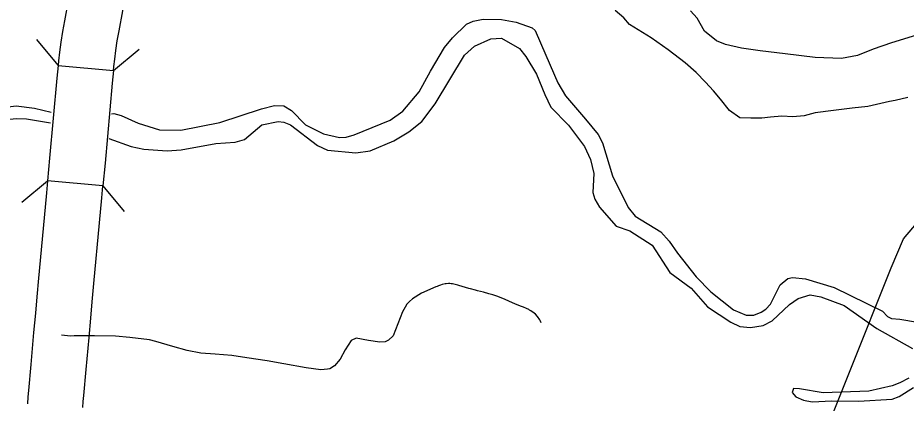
# Model space of a CAD drawing. Extents: x -19 to 366, y -4 to 359.
# Drawn here: x 142.214 to 142.971, y 197.086 to 197.414 of the extents above; entities that cross this region are included whole.
import ezdxf

# ---------------------------------------------------------------- set-up
doc = ezdxf.new("R2010")
doc.units = 0
for name, color, linetype in [('2', 7, 'Continuous'), ('R_Contour Annot', 7, 'Continuous'), ('R_Temp Easement', 7, 'Continuous'), ('R_Vert Alg', 7, 'Continuous'), ('R_Water Annot', 7, 'Continuous'), ('Sheet Fence', 7, 'Continuous'), ('T_Indications', 7, 'Continuous')]:
    doc.layers.add(name, color=color, linetype=linetype)

msp = doc.modelspace()

# ---------------------------------------------------------------- linework, layer by layer
at = {"layer": '2'}
for points in [[(142.97201, 197.34613), (142.96105, 197.3434), (142.95633, 197.34261), (142.93781, 197.33831), (142.92458, 197.33709), (142.90852, 197.33508), (142.89302, 197.33289), (142.88357, 197.33055), (142.87393, 197.32972), (142.86466, 197.33023), (142.85502, 197.32941), (142.84765, 197.3286), (142.8382, 197.32835), (142.82893, 197.32885), (142.82002, 197.33487), (142.81241, 197.34468), (142.80652, 197.35186), (142.79968, 197.35902), (142.79171, 197.36732), (142.78241, 197.37542), (142.7678, 197.38671), (142.75339, 197.39686), (142.73481, 197.40812), (142.73006, 197.41378), (142.72285, 197.42)], [(142.97935, 197.39895), (142.95801, 197.39254), (142.94253, 197.38712), (142.92912, 197.38172), (142.91552, 197.37916), (142.89301, 197.38015), (142.86747, 197.3832), (142.84609, 197.3859), (142.83039, 197.38808), (142.81657, 197.39102), (142.80899, 197.39439), (142.79875, 197.40248), (142.79246, 197.41344), (142.78676, 197.41967)]]:
    msp.add_lwpolyline(points, dxfattribs=at)
at = {"layer": 'R_Contour Annot'}
for p, q in [((142.24831, 197.37338), (142.29545, 197.36895)), ((142.28655, 197.27093), (142.2394, 197.27524)), ((142.22753, 197.14609), (142.22753, 197.14609))]:
    msp.add_line(p, q, dxfattribs=at)
for points in [[(142.27239, 197.51165), (142.26834, 197.4897), (142.2663, 197.47868), (142.2598, 197.44368), (142.25695, 197.42836), (142.25375, 197.41131), (142.25209, 197.4021), (142.25065, 197.393), (142.24954, 197.38468), (142.24868, 197.37731), (142.24831, 197.37338)], [(142.29545, 197.36895), (142.29577, 197.37233), (142.29652, 197.3788), (142.29751, 197.38617), (142.29877, 197.39419), (142.30032, 197.40274), (142.30349, 197.41966), (142.30635, 197.43502), (142.31286, 197.47006), (142.3149, 197.4811), (142.31895, 197.50305)], [(142.24831, 197.37338), (142.24728, 197.36249), (142.24115, 197.29444), (142.2394, 197.27524)], [(142.29545, 197.36895), (142.29443, 197.35815), (142.2883, 197.29016), (142.28655, 197.27093)], [(142.2394, 197.27524), (142.23846, 197.26497), (142.23654, 197.24368), (142.23174, 197.19223), (142.23029, 197.17644), (142.22902, 197.16259), (142.22753, 197.14609)], [(142.27468, 197.14182), (142.27618, 197.1583), (142.27744, 197.17212), (142.27889, 197.18787), (142.28369, 197.23936), (142.28561, 197.2607), (142.28655, 197.27093)], [(142.22753, 197.14609), (142.22507, 197.11898), (142.22309, 197.09671), (142.22259, 197.09128), (142.22218, 197.08553)], [(142.26943, 197.08247), (142.26978, 197.08741), (142.27025, 197.09244), (142.27223, 197.11475), (142.27468, 197.14182)]]:
    msp.add_lwpolyline(points, dxfattribs=at)
at = {"layer": 'R_Temp Easement'}
for points in [[(142.2937, 197.33227), (142.2959, 197.33239), (142.30199, 197.33077), (142.31649, 197.32432), (142.33458, 197.31867), (142.35298, 197.31816), (142.38607, 197.32467), (142.42154, 197.33634), (142.4325, 197.33934), (142.44047, 197.33887), (142.44716, 197.33498), (142.45908, 197.3228), (142.47436, 197.31522), (142.48786, 197.31217), (142.49374, 197.31244), (142.50035, 197.31442), (142.53107, 197.32679), (142.54177, 197.33434), (142.55594, 197.35085), (142.56536, 197.36843), (142.5774, 197.38871), (142.58411, 197.39678), (142.59607, 197.40832), (142.60173, 197.41087), (142.61023, 197.41269), (142.62597, 197.41233), (142.63833, 197.41002), (142.65205, 197.40527), (142.65473, 197.40303), (142.66356, 197.38208), (142.67395, 197.35849), (142.68055, 197.34757), (142.69752, 197.32768)], [(142.2915, 197.31111), (142.31052, 197.30431), (142.32136, 197.30198), (142.34129, 197.30073), (142.35303, 197.30165), (142.38272, 197.30698), (142.3992, 197.30795), (142.40694, 197.31034), (142.42192, 197.32287), (142.43573, 197.32552), (142.44047, 197.32502), (142.44638, 197.32282), (142.46919, 197.30528), (142.47778, 197.30122), (142.50189, 197.29907), (142.514, 197.30056), (142.53417, 197.30918), (142.54695, 197.31675), (142.55801, 197.32563), (142.56955, 197.34059), (142.59455, 197.38211), (142.60297, 197.38981), (142.61673, 197.39588), (142.62582, 197.39657), (142.6413, 197.38767), (142.64671, 197.3809), (142.65583, 197.36584), (142.66272, 197.34847), (142.66799, 197.33791), (142.68299, 197.32255), (142.69652, 197.30432), (142.70161, 197.29319), (142.70443, 197.28146), (142.70372, 197.26531), (142.7055, 197.25964), (142.70939, 197.25286), (142.72346, 197.23672), (142.73509, 197.23251), (142.75422, 197.22043), (142.76934, 197.19729), (142.78735, 197.18386), (142.80122, 197.1681)], [(142.07886, 197.31459), (142.10392, 197.31409), (142.13876, 197.31702), (142.15105, 197.31965), (142.17798, 197.33234), (142.19176, 197.33651), (142.21258, 197.33888), (142.22815, 197.337), (142.24234, 197.33348)], [(142.07549, 197.30774), (142.08337, 197.30584), (142.11693, 197.30572), (142.16206, 197.30518), (142.17196, 197.30227), (142.17518, 197.30251), (142.17801, 197.30387), (142.1816, 197.3174), (142.1844, 197.32066), (142.1925, 197.32438), (142.20345, 197.32737), (142.2133, 197.32826), (142.22146, 197.3278), (142.24191, 197.32447)], [(142.69752, 197.32768), (142.70832, 197.31472), (142.71203, 197.30737), (142.72058, 197.27939), (142.73366, 197.25261), (142.73984, 197.2451), (142.76164, 197.23173), (142.76858, 197.22385), (142.77593, 197.2137), (142.79157, 197.19341), (142.80427, 197.18067), (142.82345, 197.16536), (142.83413, 197.16095), (142.84076, 197.16084), (142.84717, 197.1634), (142.85111, 197.16611), (142.85504, 197.17033), (142.86314, 197.18676), (142.8697, 197.19198), (142.87367, 197.19279), (142.88468, 197.1918), (142.90925, 197.18434), (142.9503, 197.1642), (142.95453, 197.15989), (142.95797, 197.15804), (142.96499, 197.15737), (142.9802, 197.15492)], [(142.80122, 197.1681), (142.82132, 197.15489), (142.82896, 197.1512), (142.83788, 197.15037), (142.84866, 197.15203), (142.85638, 197.15612), (142.87116, 197.16998), (142.87848, 197.1752), (142.88867, 197.17818), (142.89798, 197.1766), (142.91762, 197.16908), (142.94558, 197.14952), (142.97578, 197.13246)], [(142.97272, 197.10737), (142.9652, 197.10328), (142.95859, 197.10091), (142.93875, 197.09628), (142.89972, 197.09482), (142.87976, 197.09835), (142.87445, 197.09847), (142.87336, 197.09522), (142.87664, 197.09128), (142.88312, 197.08852), (142.89054, 197.0871), (142.90721, 197.08808), (142.92997, 197.08763), (142.95857, 197.08934), (142.9646, 197.09169), (142.97682, 197.09945)]]:
    msp.add_lwpolyline(points, dxfattribs=at)
at = {"layer": 'R_Vert Alg'}
for points in [[(142.24832, 197.37347), (142.23028, 197.39543)], [(142.31739, 197.38689), (142.29544, 197.36885)], [(142.21756, 197.25706), (142.2394, 197.27524)], [(142.28655, 197.27093), (142.30472, 197.2491)]]:
    msp.add_lwpolyline(points, dxfattribs=at)
at = {"layer": 'R_Water Annot'}
for points in [[(142.87947, 196.99187), (142.88792, 197.02642), (142.95769, 197.20127), (142.96826, 197.22595), (142.98587, 197.2464), (142.99856, 197.25838), (143.01195, 197.26896), (143.04366, 197.28729), (143.11764, 197.32043), (143.14513, 197.33241), (143.16556, 197.35004), (143.18459, 197.37472), (143.29592, 197.57566), (143.31284, 197.6095), (143.32411, 197.6377), (143.33468, 197.67155), (143.37062, 197.92043), (143.39035, 198.0558)], [(142.88792, 197.02642), (142.95769, 197.20127), (142.96826, 197.22595), (142.98587, 197.2464), (142.99856, 197.25838), (143.01195, 197.26896), (143.04366, 197.28729), (143.11764, 197.32043), (143.14513, 197.33241), (143.16556, 197.35004), (143.18459, 197.37472), (143.29592, 197.57566), (143.31284, 197.6095), (143.32411, 197.6377), (143.33468, 197.67155), (143.37062, 197.92043), (143.39035, 198.0558)]]:
    msp.add_lwpolyline(points, dxfattribs=at)
at = {"layer": 'Sheet Fence'}
for points in [[(146.77834, 1.69699), (146.57878, 10.31313), (146.37852, 18.92942), (146.17757, 27.54584), (145.97591, 36.16241), (145.77356, 44.77911), (145.57052, 53.39596), (145.36679, 62.01295), (145.16236, 70.63008), (144.95724, 79.24735), (144.75142, 87.86477), (144.54492, 96.48232), (144.33773, 105.10002), (144.12986, 113.71787), (143.92129, 122.33585), (143.71204, 130.95398), (143.5021, 139.57225), (143.29148, 148.19067), (143.08018, 156.80923), (142.8682, 165.42794), (142.65553, 174.04679), (142.44218, 182.66579), (142.22816, 191.28493), (142.01345, 199.90421), (141.79807, 208.52365), (141.58202, 217.14322), (141.36528, 225.76295), (141.14788, 234.38282), (140.9298, 243.00284), (140.71105, 251.623), (140.49162, 260.24332), (140.27153, 268.86377), (140.05077, 277.48438), (139.82934, 286.10514), (139.60724, 294.72604), (139.38447, 303.34709), (139.16105, 311.96829), (138.93695, 320.58964), (138.7122, 329.21114), (138.48678, 337.83278), (138.2607, 346.45458)], [(0, 189.51617), (7.11214, 189.52059), (14.22427, 189.53386), (21.33637, 189.55597), (28.44845, 189.58693), (35.56048, 189.62672), (42.67245, 189.67537), (49.78436, 189.73285), (56.89619, 189.79918), (64.00793, 189.87436), (71.11958, 189.95838), (78.23111, 190.05124), (85.34253, 190.15294), (92.45381, 190.26349), (99.56495, 190.38288), (106.67593, 190.51112), (113.78675, 190.6482), (120.89739, 190.79412), (128.00785, 190.94888), (135.11811, 191.11248), (142.22816, 191.28493), (149.33799, 191.46621), (156.44759, 191.65634), (163.55694, 191.85531), (170.66605, 192.06312), (177.77489, 192.27977), (184.88345, 192.50526), (191.99173, 192.73959), (199.09971, 192.98276), (206.20739, 193.23477), (213.31474, 193.49561), (220.42177, 193.7653), (227.52845, 194.04382), (234.63479, 194.33118), (241.74076, 194.62738), (248.84635, 194.93241), (255.95157, 195.24628), (263.05638, 195.56898), (270.16079, 195.90052), (277.26478, 196.24089), (284.36834, 196.5901), (291.47147, 196.94814), (298.57414, 197.31501), (305.67635, 197.69072), (312.77809, 198.07525), (319.87934, 198.46862), (326.9801, 198.87082), (334.08035, 199.28185), (341.18009, 199.7017)]]:
    msp.add_spline(points, degree=3, dxfattribs=at)
at = {"layer": 'T_Indications'}
msp.add_lwpolyline([(142.65975, 197.15433), (142.65916, 197.15568), (142.65844, 197.1569), (142.65648, 197.15976), (142.65477, 197.16164), (142.65377, 197.16248), (142.65101, 197.16449), (142.64978, 197.16525), (142.64906, 197.16567), (142.64714, 197.16663), (142.64457, 197.16772), (142.64215, 197.16862), (142.64016, 197.16943), (142.63793, 197.17033), (142.63222, 197.17279), (142.62891, 197.17423), (142.62272, 197.17668), (142.61847, 197.17811), (142.61514, 197.17913), (142.61068, 197.18037), (142.60547, 197.1817), (142.6038, 197.18215), (142.59946, 197.18332), (142.59814, 197.18369), (142.58971, 197.18623), (142.58868, 197.18652), (142.58763, 197.18682), (142.58658, 197.18709), (142.58427, 197.1875), (142.58306, 197.18762), (142.58197, 197.18769), (142.58085, 197.18774), (142.57886, 197.18765), (142.57801, 197.18757), (142.57536, 197.18685), (142.57407, 197.18643), (142.57322, 197.18616), (142.57215, 197.18578), (142.57105, 197.18536), (142.56992, 197.18487), (142.55776, 197.17974), (142.55002, 197.17492), (142.54744, 197.1725), (142.54531, 197.17011), (142.54375, 197.16761), (142.54167, 197.16366), (142.53363, 197.14327), (142.52972, 197.13951), (142.52684, 197.13823), (142.52243, 197.13785), (142.51253, 197.13922), (142.50217, 197.1412), (142.49782, 197.1394), (142.49292, 197.13131), (142.48845, 197.12336), (142.48359, 197.11786), (142.47962, 197.1153), (142.47785, 197.11496), (142.47202, 197.11427), (142.45954, 197.116), (142.4407, 197.11948), (142.42646, 197.12198), (142.40902, 197.12466), (142.39643, 197.12659), (142.382, 197.12773), (142.36987, 197.12844), (142.35813, 197.13089), (142.34604, 197.13417), (142.33146, 197.13854), (142.32628, 197.13989), (142.30945, 197.142), (142.29727, 197.14311), (142.27942, 197.14344), (142.26195, 197.14322), (142.25881, 197.14306), (142.25111, 197.14395)], dxfattribs=at)

doc.saveas('drawing.dxf')
